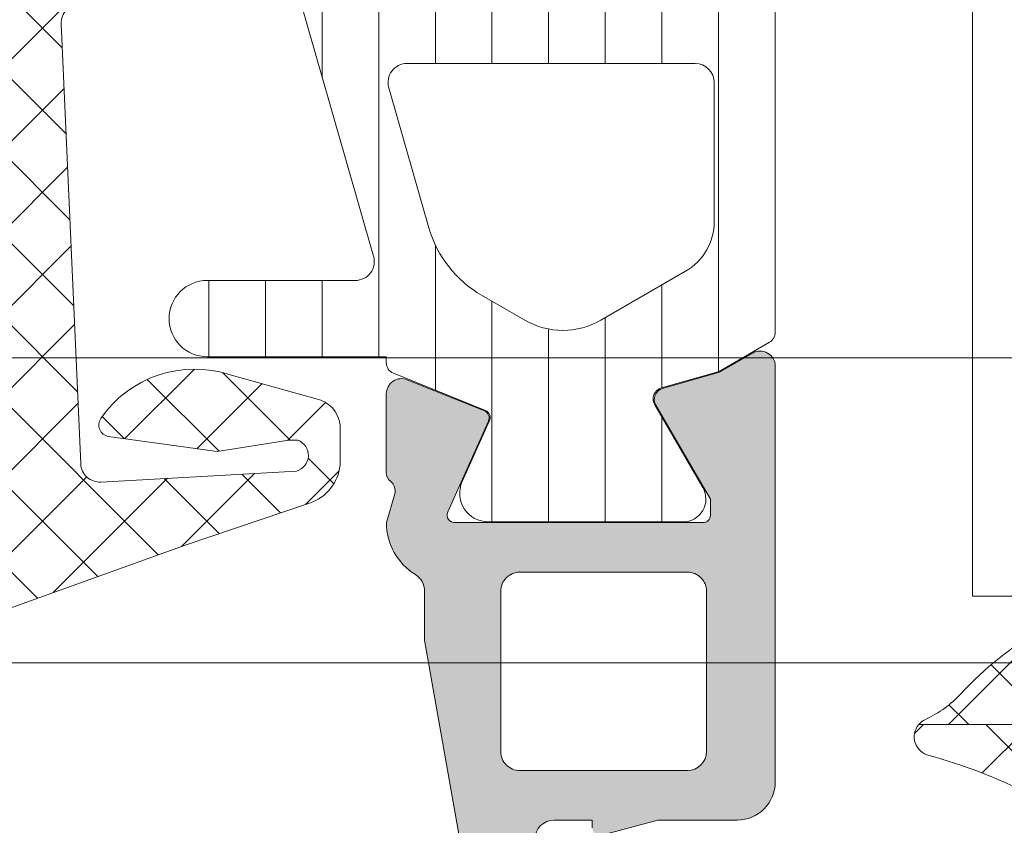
# Model space of a CAD drawing. Header units: millimetres. Extents: x 144573 to 336993, y 74252 to 247042.
# Tile 879 of 1056: x 212205 to 212230, y 219205 to 219226. Entities that reach past the tile are written whole.
import ezdxf

# ---------------------------------------------------------------- set-up
doc = ezdxf.new("R2010")
doc.units = ezdxf.units.MM
doc.layers.add('FASÁDA DETAILNÍ', color=255, linetype='Continuous', lineweight=0)

msp = doc.modelspace()

# ---------------------------------------------------------------- hatches: boundary and pattern name
at = {"layer": 'FASÁDA DETAILNÍ'}
h = msp.add_hatch(dxfattribs=at)
h.set_pattern_fill('ANSI37', color=256, scale=0.48, angle=90, style=0)
h.set_pattern_definition([(135, (212194.3639496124, 219219.3597288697), (-1.077630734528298, -1.077630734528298), []), (225, (212194.3639496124, 219219.3597288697), (1.077630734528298, -1.077630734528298), [])])
edge = h.paths.add_edge_path(flags=16)
edge.add_line((212193.6996556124, 219215.9584518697), (212192.3068016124, 219216.0581958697))
edge.add_arc((212192.2639441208, 219215.4597289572), 0.5999995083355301, 85.90391948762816, 180.0000083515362)
edge.add_arc((212192.2639441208, 219215.4597287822), 0.5999995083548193, 179.9999916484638, 274.0960805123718)
edge.add_line((212192.3068016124, 219214.8612618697), (212193.6996556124, 219214.9610058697))
edge.add_arc((212193.663941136, 219215.4597288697), 0.5000001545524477, 274.0960643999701, 445.9039356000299)
edge = h.paths.add_edge_path(flags=16)
edge.add_arc((212196.8639492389, 219213.8597322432), 0.4999996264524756, 89.9999571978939, 180.0000428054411)
edge.add_line((212196.3639496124, 219213.8597318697), (212196.3639496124, 219210.2660468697))
edge.add_arc((212196.8639499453, 219210.2660468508), 0.5000003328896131, 179.9999978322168, 293.2180266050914)
edge.add_line((212197.0610656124, 219209.8065408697), (212203.3921676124, 219212.5224188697))
edge.add_arc((212203.1950516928, 219212.9819242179), 0.4999998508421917, 293.2180817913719, 362.5001106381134)
edge.add_line((212203.6945756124, 219213.0037348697), (212203.6562496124, 219213.8815418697))
edge.add_arc((212203.1567260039, 219213.8597323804), 0.499999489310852, 2.499979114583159, 90.00004485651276)
edge.add_line((212203.1567256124, 219214.3597318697), (212196.8639496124, 219214.3597318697))
edge = h.paths.add_edge_path(flags=16)
edge.add_line((212202.2721116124, 219239.4136508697), (212193.3752586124, 219243.5623208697))
edge.add_arc((212193.1639494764, 219243.1091671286), 0.4999998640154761, 64.99999208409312, 180.0000296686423)
edge.add_line((212192.6639496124, 219243.1091668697), (212192.6639496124, 219233.7597318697))
edge.add_arc((212193.1639492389, 219233.7597314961), 0.4999996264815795, 179.9999571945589, 270.0000428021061)
edge.add_line((212193.1639496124, 219233.2597318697), (212202.2878726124, 219233.2597318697))
edge.add_arc((212202.2878724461, 219233.7597319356), 0.5000000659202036, 270.000019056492, 362.5000272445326)
edge.add_line((212202.7873966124, 219233.7815418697), (212202.5603266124, 219238.9823058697))
edge.add_arc((212202.0608012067, 219238.9604961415), 0.5000012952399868, 2.499997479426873, 64.99990801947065)
edge = h.paths.add_edge_path(flags=16)
edge.add_arc((212193.1639492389, 219230.5597322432), 0.4999996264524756, 89.9999571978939, 180.0000428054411)
edge.add_line((212192.6639496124, 219230.5597318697), (212192.6639496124, 219223.3597318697))
edge.add_arc((212193.1639492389, 219223.3597314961), 0.4999996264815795, 179.9999571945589, 270.0000428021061)
edge.add_line((212193.1639496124, 219222.8597318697), (212194.3639496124, 219222.8597318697))
edge.add_arc((212194.3639511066, 219220.8597333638), 1.999998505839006, -4.2804607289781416e-05, 90.00004280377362, ccw=False)
edge.add_line((212196.3639496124, 219220.8597318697), (212196.3639496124, 219217.0597318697))
edge.add_arc((212196.8639492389, 219217.0597314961), 0.4999996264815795, 179.9999571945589, 270.0000428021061)
edge.add_line((212196.8639496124, 219216.5597318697), (212203.0170106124, 219216.5597318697))
edge.add_arc((212203.0170104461, 219217.0597319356), 0.5000000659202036, 270.000019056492, 362.5000272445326)
edge.add_line((212203.5165346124, 219217.0815418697), (212203.2763996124, 219222.5815418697))
edge.add_arc((212202.7768760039, 219222.5597323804), 0.499999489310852, 2.499979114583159, 90.00004485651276)
edge.add_line((212202.7768756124, 219223.0597318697), (212197.4639496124, 219223.0597318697))
edge.add_arc((212197.4639496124, 219224.1597318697), 1.099999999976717, 90, 270, ccw=False)
edge.add_line((212197.4639496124, 219225.2597318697), (212202.6371606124, 219225.2597318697))
edge.add_arc((212202.6371604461, 219225.7597319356), 0.5000000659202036, 270.000019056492, 362.5000272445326)
edge.add_line((212203.1366846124, 219225.7815418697), (212202.9271116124, 219230.5815418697))
edge.add_arc((212202.4275880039, 219230.5597323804), 0.499999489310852, 2.499979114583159, 90.00004485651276)
edge.add_line((212202.4275876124, 219231.0597318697), (212193.1639496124, 219231.0597318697))
edge = h.paths.add_edge_path()
edge.add_line((212194.5504066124, 219245.7727848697), (212203.3382726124, 219241.6749358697))
edge.add_ellipse((212202.0704151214, 219238.9560105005), major_axis=(-3.000002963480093, 0), ratio=1, start_angle=182.5000588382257, end_angle=244.99996937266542, ccw=False)
edge.add_line((212205.0675626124, 219239.0868718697), (212205.0958966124, 219238.4379218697))
edge.add_ellipse((212205.595420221, 219238.459731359), major_axis=(-0.499999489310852, 0), ratio=1, start_angle=2.499979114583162, end_angle=90.00004485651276)
edge.add_line((212205.5954206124, 219237.9597318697), (212206.5639496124, 219237.9597318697))
edge.add_ellipse((212206.5639496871, 219237.8597319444), major_axis=(-0.09999992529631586, 0), ratio=1, start_angle=179.9999571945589, end_angle=270.0000427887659, ccw=False)
edge.add_line((212206.6639496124, 219237.8597318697), (212206.6639496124, 219237.2597318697))
edge.add_ellipse((212206.5639496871, 219237.259731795), major_axis=(-0.09999992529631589, 0), ratio=1, start_angle=89.99995721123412, end_angle=180.0000428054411, ccw=False)
edge.add_line((212206.5639496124, 219237.1597318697), (212205.6609116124, 219237.1597318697))
edge.add_ellipse((212205.6609117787, 219236.6597318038), major_axis=(-0.5000000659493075, 0), ratio=1, start_angle=-89.99998095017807, end_angle=2.500027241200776)
edge.add_line((212205.1613876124, 219236.6379218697), (212205.5552256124, 219227.7376278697))
edge.add_ellipse((212206.0547368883, 219227.7597319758), major_axis=(-0.5000001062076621, 0), ratio=1, start_angle=2.533769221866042, end_angle=90.00008298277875)
edge.add_line((212206.0547376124, 219227.2597318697), (212206.6639496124, 219227.2597318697))
edge.add_ellipse((212206.6639496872, 219227.1597319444), major_axis=(-0.0999999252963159, 0), ratio=1, start_angle=179.9999572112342, end_angle=270.0000428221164, ccw=False)
edge.add_line((212206.7639496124, 219227.1597318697), (212206.7639496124, 219226.5597318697))
edge.add_ellipse((212206.6639496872, 219226.559731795), major_axis=(-0.09999992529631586, 0), ratio=1, start_angle=89.99995717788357, end_angle=180.0000427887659, ccw=False)
edge.add_line((212206.6639496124, 219226.4597318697), (212206.1343876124, 219226.4597318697))
edge.add_ellipse((212206.1343873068, 219225.9597313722), major_axis=(-0.500000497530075, 0), ratio=1, start_angle=-90.00003502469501, end_angle=2.533697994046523)
edge.add_line((212205.6348756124, 219225.9376278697), (212206.1455316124, 219214.3974028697))
edge.add_ellipse((212206.6450562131, 219214.4192124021), major_axis=(-0.5000004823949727, 0), ratio=1, start_angle=2.499979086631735, end_angle=93.21705730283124)
edge.add_line((212206.6731156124, 219213.9199998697), (212211.8068586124, 219214.2085628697))
edge.add_ellipse((212211.6913031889, 219214.6189808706), major_axis=(-0.4263754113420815, 0), ratio=1, start_angle=105.7248544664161, end_angle=249.2410276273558)
edge.add_line((212211.8424266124, 219215.0176758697), (212211.6098236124, 219215.0164358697))
edge.add_line((212211.6098236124, 219215.0164358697), (212209.7272446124, 219214.7182978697))
edge.add_line((212209.7272446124, 219214.7182978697), (212206.8779596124, 219215.1187238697))
edge.add_ellipse((212206.919710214, 219215.4158044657), major_axis=(-0.2999999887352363, 0), ratio=1, start_angle=-34.59774637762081, end_angle=82.00025595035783, ccw=False)
edge.add_ellipse((212209.1422813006, 219213.8826910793), major_axis=(-3.000047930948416, 0), ratio=1, start_angle=251.9915754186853, end_angle=325.4023587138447, ccw=False)
edge.add_line((212210.0697666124, 219216.7357698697), (212212.3246576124, 219216.1021938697))
edge.add_ellipse((212212.163728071, 219215.3269813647), major_axis=(-0.791740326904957, 0), ratio=1, start_angle=186.7983462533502, end_angle=258.2723102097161, ccw=False)
edge.add_line((212212.9499016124, 219215.4207038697), (212212.9511226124, 219214.3624938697))
edge.add_ellipse((212211.7720363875, 219214.4916181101), major_axis=(-1.18613548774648, 0), ratio=1, start_angle=108.65557644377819, end_angle=173.7503218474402, ccw=False)
edge.add_line((212212.1514556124, 219213.3678038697), (212208.9101156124, 219212.2734708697))
edge.add_line((212208.9101156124, 219212.2734708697), (212200.8603206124, 219209.3836928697))
edge.add_line((212200.8603206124, 219209.3836928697), (212190.9624436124, 219205.0508838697))
edge.add_ellipse((212190.7641735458, 219205.5098928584), major_axis=(-0.5000002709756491, 0), ratio=1, start_angle=0.06657637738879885, end_angle=113.36204948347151, ccw=False)
edge.add_line((212190.2641736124, 219205.5093118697), (212190.2635386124, 219206.0560128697))
edge.add_ellipse((212190.7635387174, 219206.0565931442), major_axis=(-0.5000004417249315, 0), ratio=1, start_angle=-66.0791754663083, end_angle=0.06649451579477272, ccw=False)
edge.add_line((212190.5608016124, 219206.5136468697), (212193.7648046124, 219207.9154028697))
edge.add_ellipse((212193.3639502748, 219208.831543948), major_axis=(-0.9999993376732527, 0), ratio=1, start_angle=113.6316147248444, end_angle=180.000052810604)
edge.add_line((212194.3639496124, 219208.8315448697), (212194.3639496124, 219214.0594868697))
edge.add_line((212194.3639496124, 219214.0594868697), (212192.5644706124, 219214.0594958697))
edge.add_line((212192.5644706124, 219214.0594958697), (212192.4265286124, 219213.5446948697))
edge.add_ellipse((212192.1493745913, 219213.6594601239), major_axis=(-0.2999756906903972, 0), ratio=1, start_angle=67.49643330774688, end_angle=157.5062997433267, ccw=False)
edge.add_line((212192.0345616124, 219213.3823258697), (212190.7644346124, 219214.2314928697))
edge.add_ellipse((212191.2641553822, 219215.097357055), major_axis=(-0.9997207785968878, 0), ratio=1, start_angle=-0.00761184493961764, end_angle=60.009239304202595, ccw=False)
edge.add_line((212190.2644346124, 219215.0974898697), (212190.2644656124, 219215.8218508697))
edge.add_ellipse((212191.2642034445, 219215.8216428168), major_axis=(-0.9997378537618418, 0), ratio=1, start_angle=299.9913249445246, end_angle=359.98807632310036, ccw=False)
edge.add_line((212190.7644656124, 219216.6875168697), (212192.0345616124, 219217.5366838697))
edge.add_ellipse((212192.1493734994, 219217.2595363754), major_axis=(-0.2999875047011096, 0), ratio=1, start_angle=202.4986038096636, end_angle=292.50240616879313, ccw=False)
edge.add_line((212192.4265286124, 219217.3743298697), (212192.5645006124, 219216.8595138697))
edge.add_line((212192.5645006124, 219216.8595138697), (212194.3639496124, 219216.8595058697))
edge.add_line((212194.3639496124, 219216.8595058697), (212194.3639496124, 219220.0597328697))
edge.add_ellipse((212194.0639498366, 219220.0597330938), major_axis=(-0.29999977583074, 0), ratio=1, start_angle=179.9999571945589, end_angle=270.0000428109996)
edge.add_line((212194.0639496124, 219220.3597328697), (212190.7639536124, 219220.3597328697))
edge.add_ellipse((212190.7639532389, 219220.8597324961), major_axis=(-0.4999996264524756, 0), ratio=1, start_angle=-4.2805441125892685e-05, end_angle=90.00004280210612, ccw=False)
edge.add_line((212190.2639536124, 219220.8597328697), (212190.2639536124, 219247.7573548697))
edge.add_line((212190.2639536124, 219247.7573548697), (212191.8143456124, 219248.6524728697))
edge.add_ellipse((212192.0643456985, 219248.2194603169), major_axis=(-0.4999999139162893, 0), ratio=1, start_angle=180.0000633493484, end_angle=300.0000170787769, ccw=False)
edge.add_line((212192.5643456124, 219248.2194608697), (212194.2617166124, 219248.2194608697))
edge.add_line((212194.2617166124, 219248.2194608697), (212194.2617166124, 219246.2259388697))
edge.add_ellipse((212194.7617168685, 219246.225938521), major_axis=(-0.5000002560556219, 0), ratio=1, start_angle=-3.995725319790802e-05, end_angle=64.99987141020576)
h = msp.add_hatch(dxfattribs=at)
h.set_pattern_fill('ANSI37', color=256, scale=0.48, angle=90, style=0)
h.set_pattern_definition([(135, (212194.3639497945, 219219.3597288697), (-1.077630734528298, -1.077630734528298), []), (225, (212194.3639497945, 219219.3597288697), (1.077630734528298, -1.077630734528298), [])])
edge = h.paths.add_edge_path(flags=16)
edge.add_line((212193.6996557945, 219215.9584518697), (212192.3068017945, 219216.0581958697))
edge.add_arc((212192.2639443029, 219215.4597289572), 0.5999995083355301, 85.90391948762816, 180.0000083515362)
edge.add_arc((212192.2639443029, 219215.4597287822), 0.5999995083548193, 179.9999916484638, 274.0960805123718)
edge.add_line((212192.3068017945, 219214.8612618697), (212193.6996557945, 219214.9610058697))
edge.add_arc((212193.6639413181, 219215.4597288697), 0.5000001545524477, 274.0960643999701, 445.9039356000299)
edge = h.paths.add_edge_path(flags=16)
edge.add_arc((212196.863949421, 219213.8597322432), 0.4999996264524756, 89.9999571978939, 180.0000428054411)
edge.add_line((212196.3639497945, 219213.8597318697), (212196.3639497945, 219210.2660468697))
edge.add_arc((212196.8639501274, 219210.2660468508), 0.5000003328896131, 179.9999978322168, 293.2180266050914)
edge.add_line((212197.0610657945, 219209.8065408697), (212203.3921677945, 219212.5224188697))
edge.add_arc((212203.1950518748, 219212.9819242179), 0.4999998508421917, 293.2180817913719, 362.5001106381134)
edge.add_line((212203.6945757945, 219213.0037348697), (212203.6562497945, 219213.8815418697))
edge.add_arc((212203.1567261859, 219213.8597323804), 0.499999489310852, 2.499979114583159, 90.00004485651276)
edge.add_line((212203.1567257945, 219214.3597318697), (212196.8639497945, 219214.3597318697))
edge = h.paths.add_edge_path(flags=16)
edge.add_line((212202.2721117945, 219239.4136508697), (212193.3752587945, 219243.5623208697))
edge.add_arc((212193.1639496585, 219243.1091671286), 0.4999998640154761, 64.99999208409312, 180.0000296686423)
edge.add_line((212192.6639497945, 219243.1091668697), (212192.6639497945, 219233.7597318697))
edge.add_arc((212193.163949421, 219233.7597314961), 0.4999996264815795, 179.9999571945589, 270.0000428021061)
edge.add_line((212193.1639497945, 219233.2597318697), (212202.2878727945, 219233.2597318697))
edge.add_arc((212202.2878726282, 219233.7597319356), 0.5000000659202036, 270.000019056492, 362.5000272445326)
edge.add_line((212202.7873967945, 219233.7815418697), (212202.5603267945, 219238.9823058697))
edge.add_arc((212202.0608013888, 219238.9604961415), 0.5000012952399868, 2.499997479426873, 64.99990801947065)
edge = h.paths.add_edge_path(flags=16)
edge.add_arc((212193.163949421, 219230.5597322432), 0.4999996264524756, 89.9999571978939, 180.0000428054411)
edge.add_line((212192.6639497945, 219230.5597318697), (212192.6639497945, 219223.3597318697))
edge.add_arc((212193.163949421, 219223.3597314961), 0.4999996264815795, 179.9999571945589, 270.0000428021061)
edge.add_line((212193.1639497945, 219222.8597318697), (212194.3639497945, 219222.8597318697))
edge.add_arc((212194.3639512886, 219220.8597333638), 1.999998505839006, -4.2804607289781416e-05, 90.00004280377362, ccw=False)
edge.add_line((212196.3639497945, 219220.8597318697), (212196.3639497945, 219217.0597318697))
edge.add_arc((212196.863949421, 219217.0597314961), 0.4999996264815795, 179.9999571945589, 270.0000428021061)
edge.add_line((212196.8639497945, 219216.5597318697), (212203.0170107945, 219216.5597318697))
edge.add_arc((212203.0170106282, 219217.0597319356), 0.5000000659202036, 270.000019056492, 362.5000272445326)
edge.add_line((212203.5165347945, 219217.0815418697), (212203.2763997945, 219222.5815418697))
edge.add_arc((212202.776876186, 219222.5597323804), 0.499999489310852, 2.499979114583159, 90.00004485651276)
edge.add_line((212202.7768757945, 219223.0597318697), (212197.4639497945, 219223.0597318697))
edge.add_arc((212197.4639497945, 219224.1597318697), 1.099999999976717, 90, 270, ccw=False)
edge.add_line((212197.4639497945, 219225.2597318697), (212202.6371607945, 219225.2597318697))
edge.add_arc((212202.6371606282, 219225.7597319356), 0.5000000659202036, 270.000019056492, 362.5000272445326)
edge.add_line((212203.1366847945, 219225.7815418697), (212202.9271117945, 219230.5815418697))
edge.add_arc((212202.4275881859, 219230.5597323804), 0.499999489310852, 2.499979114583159, 90.00004485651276)
edge.add_line((212202.4275877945, 219231.0597318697), (212193.1639497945, 219231.0597318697))
edge = h.paths.add_edge_path()
edge.add_line((212194.5504067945, 219245.7727848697), (212203.3382727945, 219241.6749358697))
edge.add_ellipse((212202.0704153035, 219238.9560105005), major_axis=(-3.000002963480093, 0), ratio=1, start_angle=182.5000588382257, end_angle=244.99996937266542, ccw=False)
edge.add_line((212205.0675627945, 219239.0868718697), (212205.0958967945, 219238.4379218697))
edge.add_ellipse((212205.5954204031, 219238.459731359), major_axis=(-0.499999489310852, 0), ratio=1, start_angle=2.499979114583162, end_angle=90.00004485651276)
edge.add_line((212205.5954207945, 219237.9597318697), (212206.5639497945, 219237.9597318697))
edge.add_ellipse((212206.5639498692, 219237.8597319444), major_axis=(-0.09999992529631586, 0), ratio=1, start_angle=179.9999571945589, end_angle=270.0000427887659, ccw=False)
edge.add_line((212206.6639497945, 219237.8597318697), (212206.6639497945, 219237.2597318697))
edge.add_ellipse((212206.5639498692, 219237.259731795), major_axis=(-0.09999992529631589, 0), ratio=1, start_angle=89.99995721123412, end_angle=180.0000428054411, ccw=False)
edge.add_line((212206.5639497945, 219237.1597318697), (212205.6609117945, 219237.1597318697))
edge.add_ellipse((212205.6609119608, 219236.6597318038), major_axis=(-0.5000000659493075, 0), ratio=1, start_angle=-89.99998095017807, end_angle=2.500027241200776)
edge.add_line((212205.1613877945, 219236.6379218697), (212205.5552257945, 219227.7376278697))
edge.add_ellipse((212206.0547370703, 219227.7597319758), major_axis=(-0.5000001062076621, 0), ratio=1, start_angle=2.533769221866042, end_angle=90.00008298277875)
edge.add_line((212206.0547377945, 219227.2597318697), (212206.6639497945, 219227.2597318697))
edge.add_ellipse((212206.6639498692, 219227.1597319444), major_axis=(-0.0999999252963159, 0), ratio=1, start_angle=179.9999572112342, end_angle=270.0000428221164, ccw=False)
edge.add_line((212206.7639497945, 219227.1597318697), (212206.7639497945, 219226.5597318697))
edge.add_ellipse((212206.6639498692, 219226.559731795), major_axis=(-0.09999992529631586, 0), ratio=1, start_angle=89.99995717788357, end_angle=180.0000427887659, ccw=False)
edge.add_line((212206.6639497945, 219226.4597318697), (212206.1343877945, 219226.4597318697))
edge.add_ellipse((212206.1343874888, 219225.9597313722), major_axis=(-0.500000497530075, 0), ratio=1, start_angle=-90.00003502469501, end_angle=2.533697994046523)
edge.add_line((212205.6348757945, 219225.9376278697), (212206.1455317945, 219214.3974028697))
edge.add_ellipse((212206.6450563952, 219214.4192124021), major_axis=(-0.5000004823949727, 0), ratio=1, start_angle=2.499979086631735, end_angle=93.21705730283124)
edge.add_line((212206.6731157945, 219213.9199998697), (212211.8068587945, 219214.2085628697))
edge.add_ellipse((212211.691303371, 219214.6189808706), major_axis=(-0.4263754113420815, 0), ratio=1, start_angle=105.7248544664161, end_angle=249.2410276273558)
edge.add_line((212211.8424267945, 219215.0176758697), (212211.6098237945, 219215.0164358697))
edge.add_line((212211.6098237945, 219215.0164358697), (212209.7272447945, 219214.7182978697))
edge.add_line((212209.7272447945, 219214.7182978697), (212206.8779597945, 219215.1187238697))
edge.add_ellipse((212206.9197103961, 219215.4158044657), major_axis=(-0.2999999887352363, 0), ratio=1, start_angle=-34.59774637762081, end_angle=82.00025595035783, ccw=False)
edge.add_ellipse((212209.1422814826, 219213.8826910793), major_axis=(-3.000047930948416, 0), ratio=1, start_angle=251.9915754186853, end_angle=325.4023587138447, ccw=False)
edge.add_line((212210.0697667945, 219216.7357698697), (212212.3246577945, 219216.1021938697))
edge.add_ellipse((212212.163728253, 219215.3269813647), major_axis=(-0.791740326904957, 0), ratio=1, start_angle=186.7983462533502, end_angle=258.2723102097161, ccw=False)
edge.add_line((212212.9499017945, 219215.4207038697), (212212.9511227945, 219214.3624938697))
edge.add_ellipse((212211.7720365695, 219214.4916181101), major_axis=(-1.18613548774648, 0), ratio=1, start_angle=108.65557644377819, end_angle=173.7503218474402, ccw=False)
edge.add_line((212212.1514557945, 219213.3678038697), (212208.9101157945, 219212.2734708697))
edge.add_line((212208.9101157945, 219212.2734708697), (212200.8603207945, 219209.3836928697))
edge.add_line((212200.8603207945, 219209.3836928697), (212190.9624437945, 219205.0508838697))
edge.add_ellipse((212190.7641737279, 219205.5098928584), major_axis=(-0.5000002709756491, 0), ratio=1, start_angle=0.06657637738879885, end_angle=113.36204948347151, ccw=False)
edge.add_line((212190.2641737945, 219205.5093118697), (212190.2635387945, 219206.0560128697))
edge.add_ellipse((212190.7635388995, 219206.0565931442), major_axis=(-0.5000004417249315, 0), ratio=1, start_angle=-66.0791754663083, end_angle=0.06649451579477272, ccw=False)
edge.add_line((212190.5608017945, 219206.5136468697), (212193.7648047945, 219207.9154028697))
edge.add_ellipse((212193.3639504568, 219208.831543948), major_axis=(-0.9999993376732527, 0), ratio=1, start_angle=113.6316147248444, end_angle=180.000052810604)
edge.add_line((212194.3639497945, 219208.8315448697), (212194.3639497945, 219214.0594868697))
edge.add_line((212194.3639497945, 219214.0594868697), (212192.5644707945, 219214.0594958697))
edge.add_line((212192.5644707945, 219214.0594958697), (212192.4265287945, 219213.5446948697))
edge.add_ellipse((212192.1493747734, 219213.6594601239), major_axis=(-0.2999756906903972, 0), ratio=1, start_angle=67.49643330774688, end_angle=157.5062997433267, ccw=False)
edge.add_line((212192.0345617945, 219213.3823258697), (212190.7644347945, 219214.2314928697))
edge.add_ellipse((212191.2641555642, 219215.097357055), major_axis=(-0.9997207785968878, 0), ratio=1, start_angle=-0.00761184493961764, end_angle=60.009239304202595, ccw=False)
edge.add_line((212190.2644347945, 219215.0974898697), (212190.2644657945, 219215.8218508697))
edge.add_ellipse((212191.2642036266, 219215.8216428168), major_axis=(-0.9997378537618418, 0), ratio=1, start_angle=299.9913249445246, end_angle=359.98807632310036, ccw=False)
edge.add_line((212190.7644657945, 219216.6875168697), (212192.0345617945, 219217.5366838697))
edge.add_ellipse((212192.1493736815, 219217.2595363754), major_axis=(-0.2999875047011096, 0), ratio=1, start_angle=202.4986038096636, end_angle=292.50240616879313, ccw=False)
edge.add_line((212192.4265287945, 219217.3743298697), (212192.5645007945, 219216.8595138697))
edge.add_line((212192.5645007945, 219216.8595138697), (212194.3639497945, 219216.8595058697))
edge.add_line((212194.3639497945, 219216.8595058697), (212194.3639497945, 219220.0597328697))
edge.add_ellipse((212194.0639500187, 219220.0597330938), major_axis=(-0.29999977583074, 0), ratio=1, start_angle=179.9999571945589, end_angle=270.0000428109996)
edge.add_line((212194.0639497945, 219220.3597328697), (212190.7639537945, 219220.3597328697))
edge.add_ellipse((212190.763953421, 219220.8597324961), major_axis=(-0.4999996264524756, 0), ratio=1, start_angle=-4.2805441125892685e-05, end_angle=90.00004280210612, ccw=False)
edge.add_line((212190.2639537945, 219220.8597328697), (212190.2639537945, 219247.7573548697))
edge.add_line((212190.2639537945, 219247.7573548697), (212191.8143457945, 219248.6524728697))
edge.add_ellipse((212192.0643458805, 219248.2194603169), major_axis=(-0.4999999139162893, 0), ratio=1, start_angle=180.0000633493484, end_angle=300.0000170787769, ccw=False)
edge.add_line((212192.5643457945, 219248.2194608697), (212194.2617167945, 219248.2194608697))
edge.add_line((212194.2617167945, 219248.2194608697), (212194.2617167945, 219246.2259388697))
edge.add_ellipse((212194.7617170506, 219246.225938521), major_axis=(-0.5000002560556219, 0), ratio=1, start_angle=-3.995725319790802e-05, end_angle=64.99987141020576)
h = msp.add_hatch(dxfattribs=at)
h.set_pattern_fill('ANSI31', color=256, scale=0.468, angle=45, style=0)
h.set_pattern_definition([(90, (212224.3639496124, 219201.3597288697), (-1.4859, 3.33066907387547e-16), [])])
edge = h.paths.add_edge_path(flags=16)
edge.add_line((212222.0158496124, 219219.4482068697), (212219.7931396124, 219218.1648448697))
edge.add_ellipse((212218.7932672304, 219219.896569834), major_axis=(-1.999654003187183, 0), ratio=1, start_angle=60.00004577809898, end_angle=120.0015014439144, ccw=False)
edge.add_line((212217.7934416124, 219218.1648178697), (212216.6639236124, 219218.8169458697))
edge.add_ellipse((212218.163926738, 219221.4150260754), major_axis=(-3.000005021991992, 0), ratio=1, start_angle=16.000054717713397, end_angle=59.9999864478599, ccw=False)
edge.add_line((212215.2801376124, 219220.5881098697), (212214.2274896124, 219224.2591318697))
edge.add_ellipse((212214.7081206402, 219224.3969506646), major_axis=(-0.5000002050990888, 0), ratio=1, start_angle=-90.00079895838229, end_angle=16.00000721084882, ccw=False)
edge.add_line((212214.7081276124, 219224.8969508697), (212222.2658806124, 219224.8968408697))
edge.add_ellipse((212222.2658707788, 219224.3968410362), major_axis=(-0.4999998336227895, 0), ratio=1, start_angle=179.999178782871, end_angle=269.99887315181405, ccw=False)
edge.add_line((212222.7658706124, 219224.3968338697), (212222.7658146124, 219220.7471848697))
edge.add_ellipse((212221.2658153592, 219220.7472243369), major_axis=(-1.499999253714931, 0), ratio=1, start_angle=120.00152725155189, end_angle=179.9984924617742, ccw=False)
edge = h.paths.add_edge_path(flags=16)
edge.add_line((212222.2658986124, 219226.4968428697), (212213.9625686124, 219226.4969698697))
edge.add_ellipse((212213.9625768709, 219226.9969701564), major_axis=(-0.5000002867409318, 0), ratio=1, start_angle=15.999943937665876, end_angle=89.9990536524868, ccw=False)
edge.add_line((212213.4819456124, 219226.8591518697), (212211.7750186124, 219232.8119138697))
edge.add_ellipse((212212.2556493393, 219232.9497328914), major_axis=(-0.4999999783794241, 0), ratio=1, start_angle=-90.0009480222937, end_angle=16.00004169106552, ccw=False)
edge.add_line((212212.2556576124, 219233.4497328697), (212222.2660116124, 219233.4495628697))
edge.add_ellipse((212222.2659994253, 219232.9495626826), major_axis=(-0.5000001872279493, 0), ratio=1, start_angle=179.9991047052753, end_angle=269.9986034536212, ccw=False)
edge.add_line((212222.7659996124, 219232.9495548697), (212222.7659096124, 219226.9968348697))
edge.add_ellipse((212222.2659093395, 219226.9968431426), major_axis=(-0.5000002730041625, 0), ratio=1, start_angle=89.99877077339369, end_angle=179.9990519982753, ccw=False)
edge = h.paths.add_edge_path(flags=16)
edge.add_line((212211.7168626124, 219240.8138668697), (212214.8932526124, 219242.6477558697))
edge.add_ellipse((212216.3932524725, 219240.0496761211), major_axis=(-3.000002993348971, 0), ratio=1, start_angle=239.9985082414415, end_angle=299.9999639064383, ccw=False)
edge.add_line((212217.8933216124, 219242.6477158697), (212222.0162046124, 219240.2672208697))
edge.add_ellipse((212221.2661689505, 219238.9682025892), major_axis=(-1.500000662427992, 0), ratio=1, start_angle=179.9984828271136, end_angle=239.9984416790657, ccw=False)
edge.add_line((212222.7661696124, 219238.9681628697), (212222.7660786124, 219235.5495488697))
edge.add_ellipse((212222.2660791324, 219235.5495623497), major_axis=(-0.4999994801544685, 0), ratio=1, start_angle=89.99856531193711, end_angle=179.9984553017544, ccw=False)
edge.add_line((212222.2660666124, 219235.0495628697), (212211.9667516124, 219235.0497438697))
edge.add_ellipse((212211.966769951, 219236.0497442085), major_axis=(-1.000000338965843, 0), ratio=1, start_angle=-0.0015275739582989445, end_angle=89.99894927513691, ccw=False)
edge.add_line((212210.9667696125, 219236.0497708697), (212210.9668626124, 219239.5148688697))
edge.add_ellipse((212212.4668627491, 219239.5148286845), major_axis=(-1.500000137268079, 0), ratio=1, start_angle=300.0000030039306, end_angle=359.9984650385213, ccw=False)
edge = h.paths.add_edge_path()
edge.add_line((212209.3669946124, 219242.6616728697), (212209.3667726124, 219236.1086098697))
edge.add_arc((212214.3667703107, 219236.1084430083), 4.999997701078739, 179.9980879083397, 196.0000237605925)
edge.add_line((212209.5604646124, 219234.7302548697), (212213.8290756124, 219219.8438368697))
edge.add_arc((212213.3484452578, 219219.7060183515), 0.4999994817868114, -90.00007395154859, 15.999997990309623, ccw=False)
edge.add_line((212213.3484446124, 219219.2060188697), (212209.4650706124, 219219.2060188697))
edge.add_arc((212209.4650506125, 219218.2060188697), 1.0000000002, 89.99885408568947, 269.9988540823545)
edge.add_line((212209.4650306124, 219217.2060188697), (212214.1633666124, 219217.2058308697))
edge.add_line((212214.1633666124, 219217.2058308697), (212214.1633666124, 219217.0497788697))
edge.add_arc((212214.4633666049, 219217.0497782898), 0.2999999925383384, 179.999889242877, 248.0261541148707)
edge.add_line((212214.3511116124, 219216.7715718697), (212216.7630136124, 219215.7983848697))
edge.add_arc((212216.6881770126, 219215.6129136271), 0.2000002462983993, -24.14098223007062, 68.02620227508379, ccw=False)
edge.add_line((212216.8706856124, 219215.5311168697), (212216.1541856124, 219213.9324318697))
edge.add_arc((212216.8385913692, 219213.625693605), 0.7499997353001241, 155.8589415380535, 270.0000185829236)
edge.add_line((212216.8385916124, 219212.8756938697), (212221.9461406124, 219212.8756938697))
edge.add_arc((212221.946140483, 219213.475693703), 0.5999998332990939, 270.000012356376, 390.1429248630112)
edge.add_line((212222.4650056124, 219213.7769888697), (212221.2037896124, 219215.9489458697))
edge.add_arc((212221.4632222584, 219216.099594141), 0.3000003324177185, 106.00006905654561, 210.1430306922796, ccw=False)
edge.add_line((212221.3805306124, 219216.3879728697), (212222.8950026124, 219216.8222398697))
edge.add_line((212222.8950026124, 219216.8222398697), (212224.2157746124, 219217.5847878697))
edge.add_arc((212224.0657738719, 219217.8445950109), 0.2999999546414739, 300.000168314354, 362.4633047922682)
edge.add_line((212224.3654966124, 219217.8574888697), (212224.3654966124, 219241.8471428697))
edge.add_arc((212224.0661608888, 219241.8670975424), 0.3000001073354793, 356.186123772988, 419.9998522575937)
edge.add_line((212224.2161616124, 219242.1269048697), (212222.8953556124, 219242.8894728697))
edge.add_line((212222.8953556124, 219242.8894728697), (212221.3808846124, 219243.3237398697))
edge.add_arc((212221.4635757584, 219243.612118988), 0.3000005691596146, 149.8570816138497, 254.00004324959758, ccw=False)
edge.add_line((212221.2041426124, 219243.7627668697), (212222.4653586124, 219245.9347228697))
edge.add_arc((212221.9464931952, 219246.2360185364), 0.6000003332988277, 329.8570476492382, 449.999960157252)
edge.add_line((212221.9464936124, 219246.8360188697), (212212.0428936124, 219246.8360188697))
edge.add_arc((212212.0428928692, 219246.0860188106), 0.7500000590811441, 89.99994321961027, 204.141020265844)
edge.add_line((212211.3584866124, 219245.7792808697), (212212.0749866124, 219244.1805958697))
edge.add_arc((212211.8924780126, 219244.0987991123), 0.2000002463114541, -68.02620227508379, 24.140982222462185, ccw=False)
edge.add_line((212211.9673146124, 219243.9133278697), (212209.5547396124, 219242.9398688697))
edge.add_arc((212209.6669937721, 219242.6616630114), 0.299999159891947, 111.9737385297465, 179.9981172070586)
h = msp.add_hatch(color=256, dxfattribs=at)
edge = h.paths.add_edge_path(flags=16)
edge.add_line((212217.1640936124, 219206.8559438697), (212217.1640936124, 219211.0556938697))
edge.add_ellipse((212217.6640932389, 219211.0556942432), major_axis=(-0.4999996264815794, 0), ratio=1, start_angle=-90.00004280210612, end_angle=4.2805441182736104e-05, ccw=False)
edge.add_line((212217.6640936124, 219211.5556938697), (212222.0641176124, 219211.5556938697))
edge.add_ellipse((212222.064117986, 219211.0556942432), major_axis=(-0.4999996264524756, 0), ratio=1, start_angle=179.9999571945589, end_angle=270.0000428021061, ccw=False)
edge.add_line((212222.5641176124, 219211.0556938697), (212222.5641176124, 219206.8559448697))
edge.add_ellipse((212222.0641171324, 219206.8559453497), major_axis=(-0.5000004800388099, 0), ratio=1, start_angle=90.0000550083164, end_angle=179.9999449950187, ccw=False)
edge.add_line((212222.0641176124, 219206.3559448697), (212217.6640936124, 219206.3559438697))
edge.add_ellipse((212217.6640932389, 219206.8559434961), major_axis=(-0.4999996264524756, 0), ratio=1, start_angle=-4.2805441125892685e-05, end_angle=90.00004280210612, ccw=False)
edge = h.paths.add_edge_path()
edge.add_line((212215.1657126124, 219209.7693478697), (212216.3654726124, 219203.0063478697))
edge.add_arc((212218.334724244, 219203.3556922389), 1.999998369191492, 190.059590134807, 270.000039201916)
edge.add_line((212218.3347256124, 219201.3556938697), (212222.4996986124, 219201.3556938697))
edge.add_line((212222.4996986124, 219201.3556938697), (212224.2174876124, 219201.8159748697))
edge.add_arc((212224.1657236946, 219202.0091599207), 0.1999999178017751, 285.0000385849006, 359.9999853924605)
edge.add_line((212224.3657236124, 219202.0091598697), (212224.3657236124, 219202.4556938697))
edge.add_arc((212223.8657239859, 219202.4556942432), 0.4999996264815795, 359.9999571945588, 450.0000428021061)
edge.add_line((212223.8657236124, 219202.9556938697), (212218.5657236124, 219202.9556938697))
edge.add_arc((212218.5657232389, 219203.4556934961), 0.4999996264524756, 179.9999571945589, 270.00004280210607, ccw=False)
edge.add_line((212218.0657236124, 219203.4556938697), (212218.0657236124, 219204.5559438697))
edge.add_arc((212218.5657240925, 219204.5559433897), 0.5000004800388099, 90.0000550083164, 179.9999449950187, ccw=False)
edge.add_line((212218.5657236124, 219205.0559438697), (212219.5657236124, 219205.0559438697))
edge.add_line((212219.5657236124, 219205.0559438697), (212219.5657236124, 219204.8559438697))
edge.add_arc((212219.7657237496, 219204.8559441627), 0.2000001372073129, 180.0000839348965, 285.0000054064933)
edge.add_line((212219.8174876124, 219204.6627588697), (212221.2848756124, 219205.0559448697))
edge.add_line((212221.2848756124, 219205.0559448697), (212223.3657236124, 219205.0559448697))
edge.add_arc((212223.3657226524, 219206.0559458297), 1.000000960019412, 270.0000550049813, 359.9999449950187)
edge.add_line((212224.3657236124, 219206.0559448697), (212224.3657236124, 219216.9554468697))
edge.add_arc((212223.9657232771, 219216.9554471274), 0.400000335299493, 359.9999630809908, 479.9999168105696)
edge.add_line((212223.7657236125, 219217.3018578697), (212222.9028756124, 219216.8036918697))
edge.add_line((212222.9028756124, 219216.8036918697), (212221.4107146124, 219216.3758218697))
edge.add_arc((212221.4934059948, 219216.0874430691), 0.3000003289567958, 106.0000168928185, 210.1792412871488)
edge.add_line((212221.2340686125, 219215.9366308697), (212222.6658036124, 219213.4710198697))
edge.add_line((212222.6658036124, 219213.4710198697), (212222.6658036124, 219213.0506008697))
edge.add_arc((212222.4742353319, 219213.0471083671), 0.1916001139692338, -92.52222191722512, 1.0444500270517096, ccw=False)
edge.add_line((212222.4658036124, 219212.8556938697), (212215.9763646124, 219212.8556938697))
edge.add_arc((212215.9581268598, 219213.0548604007), 0.1999998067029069, 155.8590518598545, 275.2320045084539, ccw=False)
edge.add_line((212215.7756186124, 219213.1366568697), (212216.8439396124, 219215.5203418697))
edge.add_arc((212216.6614310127, 219215.6021386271), 0.2000002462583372, 335.8590177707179, 428.0262022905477)
edge.add_line((212216.7362676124, 219215.7876098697), (212214.7130396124, 219216.6039698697))
edge.add_arc((212214.5633665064, 219216.2330279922), 0.3999998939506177, 68.02618213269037, 180.0000175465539)
edge.add_line((212214.1633666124, 219216.2330278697), (212214.1633656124, 219214.1688808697))
edge.add_arc((212214.4633652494, 219214.1688800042), 0.2999996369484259, 179.9998346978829, 232.0950865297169)
edge.add_arc((212214.0947546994, 219213.695460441), 0.3000002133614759, -15.999862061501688, 52.095347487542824, ccw=False)
edge.add_line((212214.3831336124, 219213.6127698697), (212214.1658116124, 219212.8548808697))
edge.add_arc((212215.7658106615, 219212.8548804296), 1.599999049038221, 179.9999842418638, 238.407605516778)
edge.add_arc((212214.6656786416, 219211.0661083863), 0.499999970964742, 0.0015450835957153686, 58.40766403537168, ccw=False)
edge.add_line((212215.1656786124, 219211.0661218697), (212215.1657126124, 219209.7693478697))
h = msp.add_hatch(dxfattribs=at)
h.set_pattern_fill('ANSI37', color=256, scale=0.48, angle=90, style=0)
h.set_pattern_definition([(135, (212224.8639496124, 219201.3597288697), (-1.077630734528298, -1.077630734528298), []), (225, (212224.8639496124, 219201.3597288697), (1.077630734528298, -1.077630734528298), [])])
edge = h.paths.add_edge_path()
edge.add_arc((212233.6250630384, 219208.760728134), 0.4999992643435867, 270.0000657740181, 320.59266281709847, ccw=False)
edge.add_line((212233.6250636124, 219208.2607288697), (212231.7629666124, 219208.2607288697))
edge.add_arc((212231.7629669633, 219208.5607290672), 0.3000001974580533, 132.6421569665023, 269.9999329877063, ccw=False)
edge.add_arc((212235.3303816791, 219204.686934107), 5.566188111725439, 102.19103264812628, 132.6422611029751, ccw=False)
edge.add_arc((212233.947087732, 219210.5710103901), 0.4897187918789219, 295.1172428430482, 467.0139722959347)
edge.add_arc((212235.8929790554, 219202.2312525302), 9.052420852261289, 103.3434387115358, 137.2066788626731)
edge.add_arc((212227.0488023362, 219210.419132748), 2.999999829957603, 294.7549030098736, 317.20671312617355, ccw=False)
edge.add_arc((212228.5145844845, 219207.2403266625), 0.5004752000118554, 114.755175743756, 140.19356580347)
edge.add_line((212228.1301136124, 219207.5607288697), (212236.4133926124, 219207.5607288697))
edge.add_arc((212236.4133920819, 219207.0607291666), 0.499999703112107, 29.99998035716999, 89.99993920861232, ccw=False)
edge.add_line((212236.8464046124, 219207.3107288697), (212237.0196106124, 219207.0107288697))
edge.add_arc((212237.4526231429, 219207.2607285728), 0.4999997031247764, 209.9999803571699, 269.9999392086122)
edge.add_line((212237.4526226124, 219206.7607288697), (212239.0819706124, 219206.7607288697))
edge.add_arc((212239.0819713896, 219207.7607282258), 0.9999993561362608, 269.9999554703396, 329.9496611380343)
edge.add_arc((212246.2663520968, 219203.604401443), 7.300023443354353, 101.28555368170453, 149.9496454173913, ccw=False)
edge.add_arc((212244.4511195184, 219210.6607385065), 0.3999910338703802, 14.8529508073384, 105.0012766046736)
edge.add_arc((212246.5778399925, 219200.1412344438), 11.1315718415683, 101.5576577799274, 130.5869612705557)
edge.add_line((212239.3356236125, 219208.5947658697), (212239.1434066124, 219208.5370648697))
edge.add_line((212239.1434066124, 219208.5370648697), (212236.4261996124, 219208.2992268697))
edge.add_arc((212236.4000406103, 219208.5980841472), 0.2999999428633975, 129.0309511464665, 275.0023550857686, ccw=False)
edge.add_arc((212240.1942126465, 219203.917858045), 6.32496947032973, 100.47997079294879, 129.0310333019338, ccw=False)
edge.add_arc((212238.9653353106, 219210.5956938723), 0.4650353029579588, 279.7079737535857, 457.5281371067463)
edge.add_arc((212239.6148341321, 219203.8393615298), 7.252239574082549, 95.62167161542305, 140.5924891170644)
h = msp.add_hatch(dxfattribs=at)
h.set_pattern_fill('ANSI37', color=256, scale=0.625, angle=90, style=0)
h.set_pattern_definition([(135, (212224.8639496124, 219201.3597288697), (-1.403165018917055, -1.403165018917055), []), (225, (212224.8639496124, 219201.3597288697), (1.403165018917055, -1.403165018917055), [])])
edge = h.paths.add_edge_path()
edge.add_ellipse((212233.750865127, 219205.9802907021), major_axis=(-5.039467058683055, 0), ratio=1, start_angle=94.96446126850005, end_angle=150.2082155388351)
edge.add_ellipse((212237.8639496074, 219203.6254904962), major_axis=(-0.3000000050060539, 0), ratio=1, start_angle=150.2078270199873, end_angle=179.9993073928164)
edge.add_line((212238.1639496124, 219203.6254868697), (212238.1639526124, 219204.1597708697))
edge.add_ellipse((212237.8639528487, 219204.159772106), major_axis=(-0.2999997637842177, 0), ratio=1, start_angle=179.999763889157, end_angle=270.0000451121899)
edge.add_line((212237.8639526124, 219204.4597718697), (212236.3139556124, 219204.4597718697))
edge.add_ellipse((212236.3139632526, 219204.7597825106), major_axis=(-0.3000106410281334, 0), ratio=1, start_angle=0.004323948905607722, end_angle=89.99854088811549, ccw=False)
edge.add_line((212236.0139526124, 219204.7597598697), (212236.0139416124, 219206.1597418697))
edge.add_ellipse((212235.713951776, 219206.1597390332), major_axis=(-0.2999898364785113, 0), ratio=1, start_angle=180.0005417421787, end_angle=269.9996492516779)
edge.add_line((212235.7139536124, 219206.4597288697), (212234.0139416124, 219206.4597288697))
edge.add_ellipse((212234.0139487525, 219206.1597187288), major_axis=(-0.3000101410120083, 0), ratio=1, start_angle=270.0013636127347, end_angle=359.9955805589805)
edge.add_line((212233.7139386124, 219206.1597418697), (212233.7139496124, 219204.5959108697))
edge.add_ellipse((212233.4127905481, 219204.5630538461), major_axis=(-0.3029461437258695, 0), ratio=1, start_angle=76.5164226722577, end_angle=186.2264509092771, ccw=False)
edge.add_ellipse((212224.7078674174, 219193.2470895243), major_axis=(-14.00076634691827, 0), ratio=1, start_angle=231.9243799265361, end_angle=254.6982677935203)
edge.add_ellipse((212228.5145809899, 219207.2393272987), major_axis=(-0.5004721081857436, 0), ratio=1, start_angle=-39.80663436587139, end_angle=77.08239147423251, ccw=False)
edge.add_line((212228.1301136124, 219207.5597288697), (212236.4133926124, 219207.5597288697))
edge.add_ellipse((212236.4133920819, 219207.0597291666), major_axis=(-0.499999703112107, 0), ratio=1, start_angle=209.99998035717, end_angle=269.99993920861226, ccw=False)
edge.add_line((212236.8464046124, 219207.3097288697), (212237.0196106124, 219207.0097288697))
edge.add_ellipse((212237.4526231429, 219207.2597285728), major_axis=(-0.4999997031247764, 0), ratio=1, start_angle=29.99998035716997, end_angle=89.99993920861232)
edge.add_line((212237.4526226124, 219206.7597288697), (212239.0819706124, 219206.7597288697))
edge.add_ellipse((212239.0819713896, 219207.7597282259), major_axis=(-0.9999993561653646, 0), ratio=1, start_angle=89.99995547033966, end_angle=149.9496611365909)
edge.add_ellipse((212246.2663520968, 219203.603401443), major_axis=(-7.300023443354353, 0), ratio=1, start_angle=281.28555368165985, end_angle=329.94964541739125, ccw=False)
edge.add_ellipse((212244.4511199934, 219210.6597384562), major_axis=(-0.3999905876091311, 0), ratio=1, start_angle=110.5018294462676, end_angle=194.852975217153, ccw=False)
edge.add_ellipse((212246.8251869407, 219204.3106403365), major_axis=(-6.378448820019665, 0), ratio=1, start_angle=290.5018745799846, end_angle=345.5474022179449)
edge.add_line((212240.6485876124, 219205.9025668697), (212240.2850006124, 219204.4918598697))
edge.add_line((212240.2850006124, 219204.4918598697), (212240.0748876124, 219203.6291588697))
edge.add_ellipse((212234.7382648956, 219204.9597238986), major_axis=(-5.499995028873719, 0), ratio=1, start_angle=89.99996579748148, end_angle=166.0000450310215, ccw=False)
edge.add_line((212234.7382616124, 219199.4597288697), (212222.3202336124, 219199.4597288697))
edge.add_line((212222.3202336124, 219199.4597288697), (212220.9571766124, 219199.7473478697))
edge.add_ellipse((212220.8539439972, 219199.2581215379), major_axis=(-0.499999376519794, 0), ratio=1, start_angle=258.0846992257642, end_angle=319.7162484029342)
edge.add_line((212220.4725186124, 219199.5814078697), (212218.8989076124, 219197.7247998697))
edge.add_ellipse((212218.3267686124, 219198.2097293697), major_axis=(-0.7499997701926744, 0), ratio=1, start_angle=-40.28370615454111, end_angle=139.716293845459, ccw=False)
edge.add_line((212217.7546296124, 219198.6946588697), (212219.7139156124, 219201.0063028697))
edge.add_ellipse((212220.4767672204, 219200.3597307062), major_axis=(-0.9999990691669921, 0), ratio=1, start_angle=258.0847521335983, end_angle=319.71630131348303, ccw=False)
edge.add_line((212220.6832316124, 219201.3381838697), (212222.4767686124, 219200.9597288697))
edge.add_line((212222.4767686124, 219200.9597288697), (212234.1869696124, 219200.9597288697))

# ---------------------------------------------------------------- linework, layer by layer
for p, q in [((218529.5384156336, 219217.1778170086), (198226.3692538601, 219217.1778170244)), ((212229.5384493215, 219217.1778170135), (198226.3692538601, 219217.1778170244)), ((212229.5384493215, 219217.1778170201), (211756.8693537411, 219217.1778170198)), ((198226.3692538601, 219209.1778314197), (224801.3692538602, 219209.1777653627)), ((211756.8693537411, 219209.1778170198), (214640.8691539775, 219209.1778219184))]:
    msp.add_line(p, q, dxfattribs=at)
msp.add_lwpolyline([(212310.5093281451, 219210.9238170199), (212698.2001050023, 219210.9238170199), (212698.2001050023, 219254.9238170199), (212310.5093281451, 219254.9238170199), (212229.5384493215, 219254.9238170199), (212229.5384493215, 219210.9238170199)], close=True, dxfattribs=at)
for points in [[(212209.5604646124, 219234.7302548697), (212213.8290756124, 219219.8438368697), (212213.8290756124, 219219.8438368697, -0.498582), (212213.3484446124, 219219.2060188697), (212209.4650706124, 219219.2060188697), (212209.4650706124, 219219.2060188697, 1), (212209.4650306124, 219217.2060188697), (212214.1633666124, 219217.2058308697), (212214.1633666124, 219217.0497788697), (212214.1633666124, 219217.0497788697, 0.305856), (212214.3511116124, 219216.7715718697), (212216.7630136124, 219215.7983848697), (212216.7630136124, 219215.7983848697, -0.425336), (212216.8706856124, 219215.5311168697), (212216.1541856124, 219213.9324318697), (212216.1541856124, 219213.9324318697, 0.543753), (212216.8385916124, 219212.8756938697), (212221.9461406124, 219212.8756938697), (212221.9461406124, 219212.8756938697, 0.578182), (212222.4650056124, 219213.7769888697), (212221.2037896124, 219215.9489458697), (212221.2037896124, 219215.9489458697, -0.488505), (212221.3805306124, 219216.3879728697), (212222.8950026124, 219216.8222398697), (212224.2157746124, 219217.5847878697), (212224.2157746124, 219217.5847878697, 0.279502), (212224.3654966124, 219217.8574888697), (212224.3654966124, 219241.8471428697)], [(212219.8174876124, 219204.6627588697), (212221.2848756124, 219205.0559448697), (212223.3657236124, 219205.0559448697), (212223.3657236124, 219205.0559448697, 0.414213), (212224.3657236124, 219206.0559448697), (212224.3657236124, 219216.9554468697), (212224.3657236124, 219216.9554468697, 0.57735), (212223.7657236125, 219217.3018578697), (212222.9028756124, 219216.8036918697), (212221.4107146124, 219216.3758218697), (212221.4107146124, 219216.3758218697, 0.488701), (212221.2340686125, 219215.9366308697), (212222.6658036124, 219213.4710198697), (212222.6658036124, 219213.0506008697), (212222.6658036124, 219213.0506008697, -0.432566), (212222.4658036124, 219212.8556938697), (212215.9763646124, 219212.8556938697), (212215.9763646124, 219212.8556938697, -0.573708), (212215.7756186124, 219213.1366568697), (212216.8439396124, 219215.5203418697), (212216.8439396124, 219215.5203418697, 0.425336), (212216.7362676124, 219215.7876098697), (212214.7130396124, 219216.6039698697), (212214.7130396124, 219216.6039698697, 0.531563), (212214.1633666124, 219216.2330278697), (212214.1633656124, 219214.1688808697), (212214.1633656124, 219214.1688808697, 0.231306), (212214.2790596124, 219213.9321708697, -0.306185), (212214.3831336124, 219213.6127698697), (212214.1658116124, 219212.8548808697), (212214.1658116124, 219212.8548808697, 0.260516), (212214.9276146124, 219211.4920068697, -0.260509), (212215.1656786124, 219211.0661218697), (212215.1657126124, 219209.7693478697), (212215.1657126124, 219209.7693478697), (212216.3654726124, 219203.0063478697)], [(212233.8037936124, 219211.0392958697, 0.148841), (212229.2502306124, 219208.3810668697, -0.0982791), (212228.3050146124, 219207.6948108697, 0.111454), (212228.1301136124, 219207.5607288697), (212236.4133926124, 219207.5607288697)], [(212218.0657236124, 219204.5559438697, -0.414213), (212218.5657236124, 219205.0559438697), (212219.5657236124, 219205.0559438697), (212219.5657236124, 219204.8559438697)]]:
    msp.add_lwpolyline(points, format="xyb", dxfattribs=at)
at = {"layer": 'FASÁDA DETAILNÍ', "extrusion": (0, 0, -1)}
for points in [[(-212206.1343876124, 219226.4597318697, -0.427226), (-212205.6348756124, 219225.9376278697), (-212206.1455316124, 219214.3974028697), (-212206.1455316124, 219214.3974028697, -0.417884), (-212206.6731156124, 219213.9199998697), (-212211.8068586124, 219214.2085628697), (-212211.8068586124, 219214.2085628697, -0.723322), (-212211.8424266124, 219215.0176758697), (-212211.6098236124, 219215.0164358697), (-212209.7272446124, 219214.7182978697), (-212206.8779596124, 219215.1187238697), (-212206.8779596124, 219215.1187238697, 0.557725), (-212206.6727626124, 219215.5861478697, 0.331739), (-212210.0697666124, 219216.7357698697), (-212212.3246576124, 219216.1021938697), (-212212.3246576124, 219216.1021938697, 0.322384), (-212212.9499016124, 219215.4207038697), (-212212.9511226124, 219214.3624938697), (-212212.9511226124, 219214.3624938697, 0.291922), (-212212.1514556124, 219213.3678038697), (-212208.9101156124, 219212.2734708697), (-212200.8603206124, 219209.3836928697)], [(-212206.1343877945, 219226.4597318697, -0.427226), (-212205.6348757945, 219225.9376278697), (-212206.1455317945, 219214.3974028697), (-212206.1455317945, 219214.3974028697, -0.417884), (-212206.6731157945, 219213.9199998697), (-212211.8068587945, 219214.2085628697), (-212211.8068587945, 219214.2085628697, -0.723322), (-212211.8424267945, 219215.0176758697), (-212211.6098237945, 219215.0164358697), (-212209.7272447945, 219214.7182978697), (-212206.8779597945, 219215.1187238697), (-212206.8779597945, 219215.1187238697, 0.557725), (-212206.6727627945, 219215.5861478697, 0.331739), (-212210.0697667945, 219216.7357698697), (-212212.3246577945, 219216.1021938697), (-212212.3246577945, 219216.1021938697, 0.322384), (-212212.9499017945, 219215.4207038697), (-212212.9511227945, 219214.3624938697), (-212212.9511227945, 219214.3624938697, 0.291922), (-212212.1514557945, 219213.3678038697), (-212208.9101157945, 219212.2734708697), (-212200.8603207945, 219209.3836928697)], [(-212233.3421536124, 219204.2684578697, -0.0996982), (-212228.4027006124, 219206.7515208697, 0.559391), (-212228.1301136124, 219207.5597288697), (-212236.4133926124, 219207.5597288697)]]:
    msp.add_lwpolyline(points, format="xyb", dxfattribs=at)
for points in [[(-212222.0158496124, 219219.4482068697), (-212219.7931396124, 219218.1648448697), (-212219.7931396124, 219218.1648448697, 0.267956), (-212217.7934416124, 219218.1648178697), (-212216.6639236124, 219218.8169458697), (-212216.6639236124, 219218.8169458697, 0.19438), (-212215.2801376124, 219220.5881098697), (-212214.2274896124, 219224.2591318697), (-212214.2274896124, 219224.2591318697, 0.498586), (-212214.7081276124, 219224.8969508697), (-212222.2658806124, 219224.8968408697), (-212222.2658806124, 219224.8968408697, 0.414212), (-212222.7658706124, 219224.3968338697), (-212222.7658146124, 219220.7471848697), (-212222.7658146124, 219220.7471848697, 0.267935), (-212222.0158496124, 219219.4482068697)], [(-212217.1640936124, 219206.8559438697), (-212217.1640936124, 219211.0556938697), (-212217.1640936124, 219211.0556938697, 0.414214), (-212217.6640936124, 219211.5556938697), (-212222.0641176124, 219211.5556938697), (-212222.0641176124, 219211.5556938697, 0.414214), (-212222.5641176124, 219211.0556938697), (-212222.5641176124, 219206.8559448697), (-212222.5641176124, 219206.8559448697, 0.414213), (-212222.0641176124, 219206.3559448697), (-212217.6640936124, 219206.3559438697), (-212217.6640936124, 219206.3559438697, 0.414214), (-212217.1640936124, 219206.8559438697)]]:
    msp.add_lwpolyline(points, format="xyb", close=True, dxfattribs=at)

doc.saveas('drawing.dxf')
